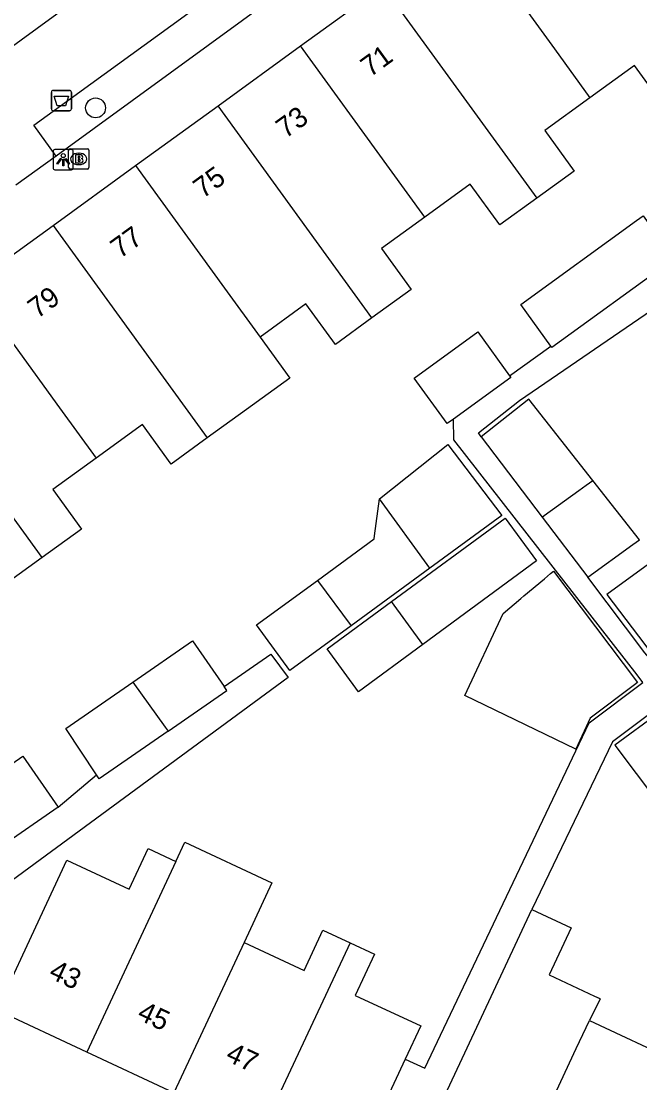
# Model space of a CAD drawing. Extents: x 159822 to 160765, y 380693 to 381634.
# Drawn here: x 159955.9 to 159986.4, y 381226 to 381278.2 of the extents above; entities that cross this region are included whole.
import ezdxf

# ---------------------------------------------------------------- set-up
doc = ezdxf.new("R2010")
doc.units = 0
for name, color, linetype in [('IMGEO_Afvalbak', 7, 'Continuous'), ('IMGEO_Boom', 7, 'Continuous'), ('IMGEO_Brandkraan', 7, 'Continuous'), ('IMGEO_Lichtpunt', 7, 'Continuous'), ('IMGEO_Pand', 7, 'Continuous'), ('IMGEO_Pand_nummerreeks', 7, 'Continuous'), ('IMGEO_Voetpad_open', 7, 'Continuous')]:
    doc.layers.add(name, color=color, linetype=linetype)

msp = doc.modelspace()

# ---------------------------------------------------------------- linework, layer by layer
at = {"layer": 'IMGEO_Afvalbak'}
for p, q in [((159957.418, 381273.924), (159957.418, 381274.724)), ((159957.418, 381274.724), (159957.418, 381273.924)), ((159957.518, 381274.824), (159958.308, 381274.824)), ((159958.308, 381274.824), (159957.518, 381274.824)), ((159958.408, 381274.724), (159958.408, 381273.924)), ((159958.408, 381273.924), (159958.408, 381274.724)), ((159958.308, 381273.824), (159957.518, 381273.824)), ((159957.518, 381273.824), (159958.308, 381273.824))]:
    msp.add_line(p, q, dxfattribs=at)
msp.add_lwpolyline([(159957.561, 381274.538), (159958.265, 381274.538), (159958.116, 381274.068), (159957.71, 381274.068), (159957.561, 381274.538)], dxfattribs=at)
for centre, start, end in [((159957.518, 381274.724), 90, 180), ((159957.518, 381274.724), 90, 180), ((159958.308, 381274.724), 0, 90), ((159958.308, 381274.724), 360, 90), ((159957.518, 381273.924), 180, 270), ((159957.518, 381273.924), 180, 270), ((159958.308, 381273.924), 270, 0), ((159958.308, 381273.924), 270, 0)]:
    msp.add_arc(centre, 0.1, start, end, dxfattribs=at)
at = {"layer": 'IMGEO_Boom'}
msp.add_circle((159959.594, 381273.962), 0.489, dxfattribs=at)
at = {"layer": 'IMGEO_Brandkraan'}
for p, q in [((159958.265, 381271.025), (159958.265, 381271.877)), ((159958.34, 381271.951), (159959.192, 381271.951)), ((159958.753, 381271.731), (159958.778, 381271.731)), ((159959.266, 381271.877), (159959.266, 381271.025)), ((159958.776, 381271.171), (159958.751, 381271.171)), ((159959.192, 381270.951), (159958.34, 381270.951))]:
    msp.add_line(p, q, dxfattribs=at)
for points in [[(159958.265, 381271.025), (159958.265, 381271.877)], [(159958.34, 381271.951), (159959.192, 381271.951)], [(159958.613, 381271.651), (159958.613, 381271.251), (159958.826, 381271.251)], [(159958.844, 381271.651), (159958.613, 381271.651)], [(159958.792, 381271.57), (159958.738, 381271.57), (159958.738, 381271.494)], [(159959.266, 381271.877), (159959.266, 381271.025)], [(159958.738, 381271.494), (159958.791, 381271.494)], [(159958.8, 381271.418), (159958.738, 381271.418), (159958.738, 381271.337)], [(159958.738, 381271.337), (159958.8, 381271.337)], [(159959.192, 381270.951), (159958.34, 381270.951)]]:
    msp.add_lwpolyline(points, dxfattribs=at)
for centre, radius, start, end in [((159958.342, 381271.875), 0.0765, 91.552, 178.448), ((159958.342, 381271.875), 0.0765, 91.552, 178.448), ((159958.793, 381271.532), 0.0379, 267.8285, 90.9355), ((159958.848, 381271.506), 0.145, 59.4692, 91.5367), ((159958.873, 381271.553), 0.0922, 285.5137, 58.1501), ((159959.19, 381271.875), 0.0765, 1.552, 88.448), ((159959.19, 381271.875), 0.0765, 1.552, 88.448), ((159958.342, 381271.027), 0.0765, 181.552, 268.448), ((159958.342, 381271.027), 0.0765, 181.552, 268.448), ((159958.801, 381271.377), 0.0404, 269.8759, 90.5077), ((159958.832, 381271.502), 0.251, 268.6676, 293.5347), ((159958.878, 381271.361), 0.105, 301.3115, 78.989), ((159959.19, 381271.027), 0.0765, 271.552, 358.448), ((159959.19, 381271.027), 0.0765, 271.552, 358.448)]:
    msp.add_arc(centre, radius, start, end, dxfattribs=at)
for centre, major_axis, ratio, start_param, end_param in [((159958.752, 381271.451), (-0.387, 0.002), 0.722429, 4.712389, 7.853982), ((159958.777, 381271.451), (-0.39, 0.002), 0.717154, 1.570796, 4.712389)]:
    msp.add_ellipse(centre, major_axis=major_axis, ratio=ratio, start_param=start_param, end_param=end_param, dxfattribs=at)
at = {"layer": 'IMGEO_Lichtpunt'}
for p, q in [((159957.502, 381271.815), (159957.502, 381271.008)), ((159957.502, 381271.815), (159957.502, 381271.008)), ((159958.404, 381271.91), (159957.596, 381271.91)), ((159958.404, 381271.91), (159957.596, 381271.91)), ((159958.498, 381271.008), (159958.498, 381271.815)), ((159958.498, 381271.008), (159958.498, 381271.815)), ((159957.596, 381270.914), (159958.404, 381270.914)), ((159957.596, 381270.914), (159958.404, 381270.914))]:
    msp.add_line(p, q, dxfattribs=at)
for points in [[(159957.876, 381271.479), (159957.915, 381271.451), (159957.727, 381271.189), (159957.689, 381271.216), (159957.876, 381271.479)], [(159957.978, 381271.431), (159958.025, 381271.431), (159958.025, 381271.109), (159957.978, 381271.109), (159957.978, 381271.431)], [(159958.088, 381271.451), (159958.126, 381271.478), (159958.313, 381271.216), (159958.274, 381271.188), (159958.088, 381271.451)]]:
    msp.add_lwpolyline(points, dxfattribs=at)
msp.add_circle((159958.001, 381271.613), 0.0994, dxfattribs=at)
for centre, start, end in [((159957.596, 381271.815), 90, 180), ((159957.596, 381271.815), 90, 180), ((159958.404, 381271.815), 0, 90), ((159958.404, 381271.815), 0, 90), ((159957.596, 381271.008), 180, 270), ((159957.596, 381271.008), 180, 270), ((159958.404, 381271.008), 270, 0), ((159958.404, 381271.008), 270, 360)]:
    msp.add_arc(centre, 0.0946, start, end, dxfattribs=at)
at = {"layer": 'IMGEO_Pand'}
for points in [[(159977.802, 381282.908), (159982.182, 381276.873), (159983.93, 381274.464)], [(159969.681, 381277.015), (159973.742, 381279.962)], [(159973.742, 381279.962), (159981.317, 381269.522)], [(159965.621, 381274.068), (159969.681, 381277.015)], [(159975.798, 381268.585), (159974.061, 381270.979), (159969.681, 381277.015)], [(159989.435, 381275.42), (159987.567, 381274.065), (159986.123, 381276.055), (159983.93, 381274.464)], [(159983.93, 381274.464), (159981.705, 381272.849), (159983.152, 381270.854), (159981.317, 381269.522)], [(159961.561, 381271.122), (159965.621, 381274.068)], [(159973.201, 381263.624), (159965.621, 381274.068)], [(159957.5, 381268.175), (159961.561, 381271.122)], [(159961.561, 381271.122), (159965.941, 381265.087), (159967.694, 381262.672)], [(159981.317, 381269.522), (159979.5, 381268.204), (159978.042, 381270.214), (159975.798, 381268.585)], [(159975.798, 381268.585), (159973.666, 381267.038), (159975.128, 381265.023), (159973.201, 381263.624)], [(159982.008, 381262.237), (159980.527, 381264.278), (159986.225, 381268.414), (159986.544, 381268.646), (159988.034, 381266.576)], [(159953.441, 381265.229), (159957.5, 381268.175)], [(159957.5, 381268.175), (159965.094, 381257.71)], [(159988.034, 381266.576), (159988.072, 381266.524), (159987.953, 381266.437), (159982.063, 381262.161), (159982.008, 381262.237)], [(159953.441, 381265.229), (159957.82, 381259.193), (159959.617, 381256.717)], [(159973.201, 381263.624), (159971.397, 381262.315), (159969.95, 381264.309), (159967.694, 381262.672)], [(159967.694, 381262.672), (159969.156, 381260.658), (159967.019, 381259.107), (159965.094, 381257.71)], [(159977.214, 381258.641), (159976.91, 381258.42), (159975.282, 381260.662), (159978.409, 381262.932), (159979.975, 381260.773)], [(159956.968, 381251.824), (159949.38, 381262.281)], [(159979.975, 381260.773), (159980.036, 381260.69), (159977.214, 381258.641)], [(159984.067, 381255.611), (159980.918, 381259.616), (159978.578, 381257.765)], [(159965.094, 381257.71), (159963.317, 381256.42), (159961.9, 381258.373), (159959.617, 381256.717)], [(159978.578, 381257.765), (159981.573, 381253.816)], [(159973.564, 381254.72), (159976.938, 381257.389), (159979.592, 381253.89), (159976.056, 381251.302)], [(159959.617, 381256.717), (159957.489, 381255.173), (159958.901, 381253.227), (159956.968, 381251.824)], [(159981.573, 381253.816), (159981.685, 381253.897), (159983.379, 381255.116), (159983.751, 381255.384), (159984.067, 381255.611)], [(159983.82, 381250.854), (159986.05, 381252.46), (159986.366, 381252.687), (159984.067, 381255.611)], [(159970.519, 381250.699), (159973.303, 381252.736), (159973.322, 381252.885), (159973.564, 381254.72)], [(159976.056, 381251.302), (159973.564, 381254.72)], [(159974.162, 381249.657), (159979.752, 381253.765), (159981.302, 381251.657), (159975.704, 381247.543)], [(159981.573, 381253.816), (159983.82, 381250.854)], [(159956.968, 381251.824), (159955.173, 381250.521), (159953.784, 381252.435), (159951.521, 381250.79)], [(159986.819, 381247.289), (159987.438, 381246.473), (159990.524, 381248.694), (159987.842, 381252.229), (159986.813, 381251.489), (159984.756, 381250.008), (159986.628, 381247.541), (159986.819, 381247.289)], [(159976.056, 381251.302), (159972.172, 381248.46)], [(159981.697, 381250.78), (159981.996, 381251.029), (159982.14, 381251.15), (159986.277, 381245.668), (159986.127, 381245.555), (159983.944, 381243.907), (159983.238, 381242.386), (159977.774, 381245.024), (159979.657, 381249.075), (159980.527, 381249.802), (159980.68, 381249.93), (159981.697, 381250.78)], [(159972.172, 381248.46), (159969.164, 381246.259), (159967.52, 381248.505), (159970.519, 381250.699)], [(159970.519, 381250.699), (159972.172, 381248.46)], [(159975.704, 381247.543), (159972.539, 381245.217), (159970.99, 381247.325), (159974.162, 381249.657)], [(159975.704, 381247.543), (159974.162, 381249.657)], [(159961.425, 381245.681), (159964.366, 381247.718), (159965.918, 381245.476)], [(159959.644, 381241.132), (159958.131, 381243.401), (159961.425, 381245.681)], [(159961.425, 381245.681), (159963.027, 381243.474), (159963.168, 381243.28)], [(159963.168, 381243.28), (159966.054, 381245.279), (159965.918, 381245.476)], [(159987.306, 381244.164), (159985.153, 381242.588), (159988.255, 381238.461), (159990.047, 381240.796), (159987.442, 381244.264), (159987.306, 381244.164)], [(159963.168, 381243.28), (159959.777, 381240.933), (159959.644, 381241.132)], [(159953.128, 381240.033), (159956.02, 381242.035), (159957.753, 381239.532)], [(159957.753, 381239.532), (159954.916, 381237.568)], [(159963.544, 381236.857), (159963.988, 381237.809), (159968.275, 381235.806), (159966.904, 381232.871)], [(159959.159, 381227.47), (159954.735, 381229.537), (159956.87, 381234.106), (159958.183, 381236.917), (159961.245, 381235.487), (159962.183, 381237.493), (159963.544, 381236.857)], [(159963.544, 381236.857), (159959.159, 381227.47)], [(159974.43, 381220.283), (159976.547, 381224.813), (159977.886, 381227.679), (159981.069, 381234.492)], [(159981.069, 381234.492), (159983.005, 381233.587), (159981.926, 381231.277), (159984.162, 381230.233), (159984.393, 381230.125), (159984.439, 381230.103), (159983.913, 381229.023)], [(159966.904, 381232.871), (159969.855, 381231.493), (159970.782, 381233.477), (159972.12, 381232.852)], [(159966.904, 381232.871), (159963.446, 381225.467)], [(159972.12, 381232.852), (159967.733, 381223.464)], [(159972.12, 381232.852), (159973.324, 381232.289), (159972.379, 381230.265), (159975.598, 381228.761), (159974.836, 381227.13)], [(159978.864, 381218.211), (159983.246, 381227.654), (159983.913, 381229.023)], [(159983.913, 381229.023), (159988.256, 381226.993), (159986.645, 381223.63)], [(159963.446, 381225.467), (159959.159, 381227.47)], [(159974.836, 381227.13), (159974.274, 381225.927), (159972.157, 381221.397)]]:
    msp.add_lwpolyline(points, dxfattribs=at)
at = {"layer": 'IMGEO_Voetpad_open'}
for points in [[(159953.428, 381286.065), (159943.829, 381279.059), (159948.891, 381272.191), (159958.469, 381279.172), (159953.428, 381286.065)], [(159973.189, 381285.226), (159974.309, 381283.732), (159957.647, 381271.588)], [(159957.647, 381271.588), (159956.554, 381273.113), (159966.101, 381280.048), (159963.13, 381284.119)], [(159957.647, 381271.588), (159955.676, 381270.159)], [(159978.578, 381257.765), (159978.439, 381257.956), (159980.467, 381259.561), (159987.58, 381264.428)], [(159979.975, 381260.773), (159982.008, 381262.237)], [(159986.538, 381245.675), (159986.258, 381246.047), (159977.233, 381257.622), (159977.214, 381258.641)], [(159988.492, 381244.961), (159988.314, 381244.81), (159987.043, 381246.65), (159986.631, 381247.126), (159983.82, 381250.854)], [(159965.918, 381245.476), (159968.219, 381247.07), (159969.07, 381245.913), (159946.01, 381228.96)], [(159974.836, 381227.13), (159975.807, 381226.677), (159976.579, 381228.3), (159983.895, 381243.689), (159986.538, 381245.675)], [(159987.406, 381244.517), (159985.049, 381242.746), (159981.069, 381234.492)], [(159957.753, 381239.532), (159959.644, 381241.132)]]:
    msp.add_lwpolyline(points, dxfattribs=at)

# ---------------------------------------------------------------- texts
at = {"layer": 'IMGEO_Pand_nummerreeks'}
for s, rotation, p in [('71', 35.9687, (159973.11, 381275.449)), ('73', 35.9687, (159968.945, 381272.427)), ('75', 35.9687, (159964.871, 381269.471)), ('77', 35.9687, (159960.797, 381266.514)), ('79', 35.9687, (159956.724, 381263.558)), ('43', 334.9568, (159957.231, 381231.153)), ('45', 334.9568, (159961.587, 381229.118)), ('47', 334.9568, (159965.942, 381227.083))]:
    msp.add_text(s, height=1, rotation=rotation, dxfattribs=at).set_placement(p)

doc.saveas('drawing.dxf')
